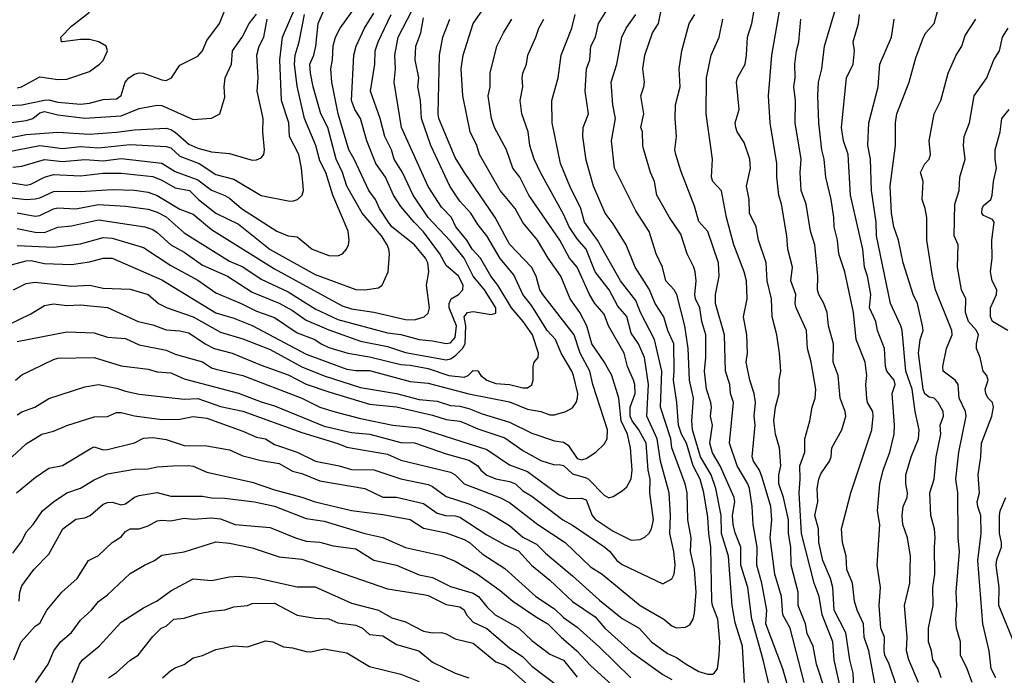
# Model space of a CAD drawing. Header units: metres. Extents: x -46681 to -43747, y -240911 to -237677.
# Tile 843 of 1056: x -44826 to -44717, y -238852 to -238780. Entities that reach past the tile are written whole.
import ezdxf

# ---------------------------------------------------------------- set-up
doc = ezdxf.new("R2010")
doc.units = ezdxf.units.M
doc.layers.add('CONTOUR_INDEX', color=1, linetype='Continuous')
doc.layers.add('CONTOUR_INTER', color=3, linetype='Continuous')

msp = doc.modelspace()

# ---------------------------------------------------------------- linework, layer by layer
at = {"layer": 'CONTOUR_INDEX'}
for points, elevation in [([(-44829.1, -238794.5), (-44824.1, -238793.53), (-44821.6, -238793.84), (-44819.6, -238793.65), (-44817.6, -238793.77), (-44814.1, -238793.42), (-44810.1, -238793.63), (-44809.6, -238793.8), (-44808.6, -238794.7), (-44806.47, -238795.52), (-44804.6, -238796.73), (-44802.6, -238797.26), (-44799.6, -238799.08), (-44796.6, -238799.65), (-44796.1, -238799.68), (-44795.55, -238799.52), (-44795.06, -238799.02), (-44794.91, -238798.52), (-44794.92, -238798.02), (-44795.12, -238796.02), (-44795.43, -238794.52), (-44796.44, -238792.52), (-44796.53, -238791.02), (-44797.33, -238788.52), (-44797.53, -238784.02), (-44797.22, -238781.52), (-44795.7, -238778.02)], 70), ([(-44826.6, -238802.72), (-44824.6, -238803.13), (-44823.6, -238803.15), (-44822.1, -238802.56), (-44820.6, -238802.43), (-44817.6, -238801.76), (-44812.48, -238802.52), (-44811.6, -238802.83), (-44811.1, -238803.15), (-44809.58, -238804.52), (-44808.1, -238805.33), (-44806.1, -238806.77), (-44803.31, -238808.02), (-44800.6, -238809.78), (-44797.6, -238810.99), (-44796.1, -238811.82), (-44794.6, -238812.87), (-44792.1, -238813.97), (-44788.6, -238815.2), (-44785.6, -238815.79), (-44783.6, -238816.45), (-44779.1, -238817.27), (-44778.6, -238817.17), (-44778.1, -238816.83), (-44777.29, -238816.02), (-44776.98, -238815.52), (-44776.91, -238813.52), (-44777.11, -238812.52), (-44776.72, -238812.02), (-44776.1, -238811.92), (-44774.1, -238812.25), (-44773.6, -238812.09), (-44773.6, -238811.52), (-44774.87, -238809.52), (-44776.1, -238808.02), (-44777.12, -238806.02), (-44778.6, -238804.14), (-44781.1, -238801.52), (-44782.75, -238799.02), (-44783.94, -238796.52), (-44784.85, -238795.02), (-44785.17, -238794.02), (-44785.9, -238792.52), (-44786.39, -238790.52), (-44787.49, -238787.52), (-44786.99, -238784.52), (-44786.97, -238783.02), (-44786.63, -238782.02), (-44785.2, -238779.02)], 75), ([(-44742.81, -238855.52), (-44743.98, -238850.52), (-44745.25, -238846.02), (-44745.7, -238842.52), (-44746.45, -238840.02), (-44746.47, -238838.02), (-44747.1, -238836.46), (-44747.32, -238835.52), (-44747.38, -238834.52), (-44747.12, -238833.02), (-44747.22, -238832.52), (-44748.77, -238829.02), (-44749.6, -238827.59), (-44749.9, -238826.52), (-44749.59, -238824.52), (-44749.81, -238823.52), (-44749.72, -238822.52), (-44749.79, -238822.02), (-44750.25, -238820.52), (-44750.49, -238818.52), (-44750.34, -238817.02), (-44750.33, -238814.52), (-44750.79, -238813.02), (-44751.01, -238811.52), (-44751.47, -238810.52), (-44751.57, -238810.02), (-44751.41, -238808.52), (-44751.53, -238807.52), (-44751.66, -238807.02), (-44752.41, -238805.52), (-44753.1, -238803.36), (-44754.36, -238801.52), (-44755.75, -238799.02), (-44756.01, -238797.52), (-44756.46, -238796.52), (-44757.21, -238794.02), (-44757.33, -238793.52), (-44757.35, -238792.02), (-44757.55, -238791.52), (-44757.19, -238790.02), (-44757.53, -238788.02), (-44757.19, -238787.02), (-44757.15, -238786.52), (-44757.32, -238785.02), (-44757.09, -238783.52), (-44756.23, -238781.02), (-44755.57, -238780.02), (-44755.27, -238778.52)], 85), ([(-44826.6, -238815.24), (-44821.1, -238814.16), (-44818.1, -238814.29), (-44816.6, -238814.77), (-44814.6, -238814.9), (-44813.1, -238815.61), (-44810.1, -238816.22), (-44809.1, -238816.64), (-44806.1, -238817.49), (-44805.1, -238818.15), (-44804.6, -238818.33), (-44801.6, -238819.02), (-44795.1, -238821.52), (-44793.1, -238822.51), (-44791.54, -238823.02), (-44788.6, -238823.78), (-44785.01, -238824.52), (-44782.1, -238824.83), (-44774.6, -238827.2), (-44772.1, -238828.91), (-44770.1, -238829.64), (-44766.6, -238832.23), (-44765.6, -238832.63), (-44764.1, -238832.61), (-44763.6, -238832.81), (-44762.93, -238834.52), (-44762.6, -238834.92), (-44760.6, -238836.28), (-44758.6, -238837.25), (-44757.6, -238837.18), (-44757.1, -238836.93), (-44756.6, -238836.47), (-44756.36, -238836.02), (-44756.15, -238835.02), (-44756.55, -238832.02), (-44756.51, -238830.52), (-44756.73, -238829.52), (-44756.94, -238826.52), (-44757.76, -238825.02), (-44758.51, -238824.02), (-44758.72, -238823.52), (-44758.72, -238822.52), (-44758.18, -238821.02), (-44758.2, -238820.02), (-44758.34, -238819.52), (-44759, -238818.02), (-44759.39, -238816.52), (-44761.13, -238813.52), (-44761.6, -238812.21), (-44762.63, -238811.02), (-44763.21, -238810.02), (-44764.59, -238807.02), (-44765.44, -238806.02), (-44766.5, -238804.02), (-44769.94, -238799.02), (-44770.93, -238797.02), (-44771.72, -238796.02), (-44772.41, -238794.02), (-44773.76, -238791.52), (-44774.07, -238790.52), (-44774.46, -238788.02), (-44774.24, -238787.02), (-44774.22, -238785.52), (-44773.47, -238782.52), (-44772.75, -238781.02), (-44771.81, -238779.52)], 80), ([(-44733.95, -238853.52), (-44734.03, -238852.02), (-44734.38, -238850.52), (-44734.83, -238847.52), (-44736.11, -238845.02), (-44736.29, -238842.52), (-44736.54, -238841.52), (-44737.39, -238839.52), (-44737.82, -238837.52), (-44737.86, -238836.02), (-44738.26, -238834.52), (-44737.95, -238833.02), (-44738.01, -238831.52), (-44737.84, -238830.52), (-44737.6, -238829.92), (-44736.64, -238828.52), (-44736.46, -238828.02), (-44736.38, -238827.02), (-44735.26, -238825.02), (-44734.85, -238823.52), (-44734.89, -238823.02), (-44735.46, -238821.52), (-44735.67, -238819.02), (-44736.22, -238817.52), (-44736.19, -238815.52), (-44736.75, -238813.52), (-44736.9, -238812.02), (-44737.26, -238811.02), (-44737.84, -238810.02), (-44737.96, -238809.52), (-44737.95, -238808.02), (-44738.28, -238804.52), (-44738.76, -238803.02), (-44739.21, -238800.02), (-44739.77, -238798.52), (-44739.88, -238796.52), (-44739.77, -238795.02), (-44740.46, -238791.02), (-44740.41, -238788.52), (-44740.59, -238787.02), (-44740.45, -238786.02), (-44740.47, -238784.52), (-44740.3, -238783.02), (-44740.04, -238782.02), (-44739.8, -238779.52)], 90), ([(-44720.84, -238853.02), (-44721.39, -238851.52), (-44722.13, -238850.02), (-44722.13, -238848.52), (-44722.56, -238847.02), (-44722.67, -238846.02), (-44722.53, -238844.52), (-44722.61, -238843.02), (-44722.26, -238838.52), (-44722.39, -238837.02), (-44722.42, -238832.02), (-44722.64, -238830.52), (-44722.32, -238827.52), (-44721.5, -238823.52), (-44721.57, -238823.02), (-44722.29, -238821.52), (-44722.4, -238820.02), (-44722.72, -238819.52), (-44724.06, -238818.52), (-44724.08, -238818.02), (-44723.69, -238816.02), (-44723.06, -238814.52), (-44723.09, -238814.02), (-44724.9, -238809.52), (-44725.24, -238808.02), (-44725.88, -238804.02), (-44725.88, -238801.52), (-44726.04, -238800.52), (-44726.39, -238799.52), (-44726.28, -238797.52), (-44726.56, -238796.52), (-44726.1, -238795.56), (-44725.6, -238795.05), (-44725.45, -238794.52), (-44725.6, -238793.02), (-44725.05, -238790.02), (-44724.33, -238788.52), (-44723.49, -238785.52), (-44722.6, -238783.52), (-44721.97, -238782.52), (-44721.6, -238781.32), (-44720.42, -238779.52)], 95), ([(-44827.1, -238838.71), (-44826.1, -238837.36), (-44825.6, -238836.38), (-44824.83, -238835.52), (-44823.8, -238834.02), (-44822.6, -238833.03), (-44821.1, -238832.03), (-44819.6, -238831.49), (-44818.1, -238830.58), (-44816.6, -238829.91), (-44813.6, -238829.39), (-44812.1, -238829.36), (-44811.1, -238829.15), (-44809.36, -238829.02), (-44807.6, -238828.98), (-44807.1, -238829.06), (-44805.6, -238829.71), (-44800.6, -238830.83), (-44798.1, -238831.7), (-44795.1, -238832.49), (-44793.6, -238833.03), (-44789.6, -238833.97), (-44786.1, -238834.4), (-44783.1, -238834.98), (-44781.6, -238835.93), (-44779.1, -238836.45), (-44777.1, -238837.18), (-44776.52, -238837.52), (-44775.1, -238838.76), (-44772.6, -238840.39), (-44769.15, -238843.52), (-44767.1, -238844.86), (-44766.1, -238845.82), (-44764.6, -238846.89), (-44762.1, -238849.13), (-44758.66, -238852.52)], 85), ([(-44816.49, -238852.52), (-44815.6, -238851.94), (-44814.1, -238850.56), (-44813.2, -238850.02), (-44811.6, -238847.94), (-44810.65, -238847.02), (-44810.1, -238846.81), (-44809.25, -238846.02), (-44808.1, -238845.91), (-44806.6, -238845.43), (-44805.1, -238845.13), (-44803.6, -238844.99), (-44802.6, -238844.65), (-44801.1, -238844.52), (-44800.6, -238844.27), (-44798.1, -238844.25), (-44795.6, -238845.56), (-44793.6, -238845.92), (-44792.1, -238845.99), (-44791.1, -238846.41), (-44789.1, -238846.68), (-44788.35, -238847.02), (-44787.6, -238847.72), (-44786.1, -238847.86), (-44784.6, -238848.83), (-44782.13, -238849.52), (-44780.6, -238850.77), (-44778.1, -238852.01), (-44776.6, -238852.52)], 90)]:
    msp.add_lwpolyline(points, dxfattribs=dict(at, elevation=elevation))
at = {"layer": 'CONTOUR_INTER'}
for points, elevation in [([(-44731.56, -238853.52), (-44732.3, -238849.52), (-44732.8, -238848.02), (-44732.88, -238846.52), (-44733.57, -238845.02), (-44733.87, -238844.02), (-44734.09, -238842.02), (-44734.73, -238840.52), (-44734.8, -238839.02), (-44735.19, -238837.52), (-44735.33, -238836.02), (-44734.27, -238832.02), (-44731.94, -238825.02), (-44731.8, -238823.52), (-44731.86, -238823.02), (-44732.43, -238822.02), (-44732.51, -238821.52), (-44732.61, -238820.02), (-44732.5, -238819.02), (-44732.69, -238817.52), (-44733.69, -238815.02), (-44734, -238812.02), (-44734.94, -238807.52), (-44735.6, -238805.52), (-44735.76, -238804.02), (-44736.13, -238802.52), (-44736.15, -238801.52), (-44736.47, -238799.52), (-44737.06, -238797.02), (-44737.22, -238795.02), (-44737.48, -238794.02), (-44737.81, -238791.02), (-44737.93, -238788.02), (-44737.85, -238786.52), (-44737.49, -238785.02), (-44737.19, -238782.52), (-44734.99, -238775.02)], 91), ([(-44828.1, -238797.5), (-44825.6, -238797.91), (-44825.1, -238797.81), (-44823.59, -238797.02), (-44822.6, -238796.73), (-44819.6, -238796.89), (-44817.1, -238796.58), (-44815.1, -238796.6), (-44811.6, -238796.97), (-44810.6, -238797.35), (-44809.1, -238798.21), (-44807.53, -238798.52), (-44806.51, -238799.52), (-44804.6, -238801.02), (-44802.1, -238802.26), (-44798.6, -238805.06), (-44793.6, -238807.82), (-44789.1, -238809.47), (-44788.1, -238809.52), (-44786.6, -238809.3), (-44786.19, -238809.02), (-44785.51, -238807.52), (-44785.38, -238805.52), (-44785.46, -238805.02), (-44785.63, -238804.52), (-44786.27, -238803.52), (-44788.39, -238801.02), (-44790.11, -238798.02), (-44790.59, -238796.52), (-44791.27, -238795.02), (-44792.22, -238791.52), (-44792.97, -238790.02), (-44793.84, -238787.02), (-44794.14, -238785.52), (-44794.18, -238784.52), (-44793.76, -238783.52), (-44793.52, -238782.52), (-44793.29, -238780.02), (-44792.22, -238777.52)], 72), ([(-44828.1, -238799.23), (-44825.6, -238799.51), (-44824.6, -238799.44), (-44824.1, -238799.34), (-44822.6, -238798.64), (-44822.1, -238798.58), (-44819.6, -238798.63), (-44816.1, -238798.39), (-44813.6, -238798.49), (-44812.1, -238798.68), (-44811.1, -238799.05), (-44808.6, -238800.59), (-44807.1, -238801.15), (-44805.1, -238802.85), (-44798.1, -238807.21), (-44790.6, -238811.31), (-44789.6, -238811.61), (-44787.1, -238811.98), (-44783.6, -238812.81), (-44782.6, -238812.86), (-44781.55, -238812.52), (-44781.1, -238812.09), (-44780.96, -238811.52), (-44781.26, -238809.02), (-44781.02, -238807.52), (-44781.14, -238806.52), (-44781.39, -238806.02), (-44782.59, -238804.52), (-44785.1, -238802.55), (-44785.48, -238802.02), (-44786.47, -238800.52), (-44786.91, -238799.52), (-44787.66, -238798.52), (-44789.28, -238795.02), (-44789.86, -238794.02), (-44791.05, -238790.02), (-44791.75, -238786.52), (-44791.87, -238785.02), (-44791.67, -238784.02), (-44791.6, -238782.49), (-44791.34, -238781.52), (-44790.85, -238780.52), (-44789.02, -238778.02)], 73), ([(-44827.6, -238813.4), (-44825.1, -238812.19), (-44823.6, -238811.27), (-44822.6, -238811.08), (-44821.1, -238811.24), (-44819.6, -238811.17), (-44816.6, -238811.47), (-44813.22, -238813.02), (-44811.6, -238813.39), (-44810.1, -238813.94), (-44808.6, -238814.06), (-44807.6, -238814.28), (-44805.79, -238815.52), (-44804.81, -238816.02), (-44802.81, -238816.52), (-44799.6, -238817.87), (-44796.6, -238818.93), (-44794.6, -238819.96), (-44792.1, -238820.81), (-44787.6, -238822.19), (-44784.6, -238822.5), (-44780.6, -238823.41), (-44779.1, -238823.9), (-44777.6, -238824.07), (-44777.1, -238824.25), (-44775.6, -238824.93), (-44772.6, -238825.93), (-44770.6, -238827.33), (-44768.6, -238828.43), (-44767.1, -238828.93), (-44766.6, -238828.88), (-44766.1, -238828.99), (-44765.1, -238829.9), (-44763.6, -238830.34), (-44763.34, -238830.52), (-44761.6, -238832.28), (-44761.1, -238832.58), (-44760.6, -238832.43), (-44759.6, -238831.81), (-44759.1, -238831.35), (-44758.6, -238830.45), (-44758.5, -238829.52), (-44758.68, -238827.02), (-44759.01, -238825.52), (-44759.73, -238824.02), (-44759.96, -238821.52), (-44760.76, -238819.02), (-44761.6, -238817.5), (-44762.97, -238815.52), (-44763.52, -238813.52), (-44764.3, -238812.02), (-44765.37, -238810.52), (-44766.39, -238808.02), (-44767.79, -238806.02), (-44768.98, -238804.02), (-44770.6, -238802.04), (-44771.45, -238800.52), (-44773.11, -238798.52), (-44775.39, -238794.52), (-44775.71, -238793.52), (-44776.44, -238792.02), (-44777.25, -238788.02), (-44777.45, -238785.02), (-44777.23, -238783.52), (-44776.11, -238780.02), (-44774.1, -238777.12)], 79), ([(-44827.6, -238789.08), (-44826.1, -238789.02), (-44823.6, -238788.49), (-44823.1, -238788.46), (-44822.1, -238788.72), (-44819.6, -238788.96), (-44818.6, -238788.83), (-44817.1, -238788.41), (-44815.6, -238788.35), (-44815.1, -238787.98), (-44814.64, -238786.52), (-44814.24, -238786.02), (-44813.6, -238785.62), (-44813.1, -238785.48), (-44812.6, -238785.52), (-44810.6, -238786.24), (-44810.1, -238786.31), (-44809.52, -238786.02), (-44808.6, -238784.62), (-44806.6, -238783.64), (-44806.09, -238783.02), (-44805.6, -238781.89), (-44804.2, -238780.02), (-44803.2, -238777.52)], 67), ([(-44826.6, -238804.6), (-44822.6, -238804.78), (-44819.6, -238804.44), (-44817.1, -238803.73), (-44816.1, -238803.78), (-44812.6, -238804.84), (-44809.6, -238806.84), (-44806.6, -238808.46), (-44804.6, -238809.84), (-44801.79, -238811.02), (-44800.1, -238811.9), (-44798.1, -238812.58), (-44795.6, -238814.28), (-44793.66, -238815.02), (-44792.94, -238815.52), (-44792.1, -238815.9), (-44790, -238816.52), (-44787.6, -238816.95), (-44784.1, -238817.8), (-44783.1, -238817.87), (-44781.1, -238818.25), (-44778.79, -238819.02), (-44777.1, -238819.18), (-44776.65, -238819.02), (-44776.1, -238818.46), (-44775.6, -238818.5), (-44775.25, -238819.02), (-44774.61, -238819.52), (-44773.6, -238819.89), (-44772.1, -238820.02), (-44770.6, -238820.38), (-44770.1, -238820.39), (-44769.6, -238820.05), (-44769.46, -238819.52), (-44769.47, -238818.02), (-44769.34, -238817.52), (-44768.92, -238817.02), (-44768.89, -238816.52), (-44769.54, -238814.52), (-44770.56, -238813.02), (-44771.86, -238811.52), (-44773.37, -238809.02), (-44774.14, -238808.02), (-44775.29, -238806.02), (-44776.23, -238805.02), (-44776.8, -238804.02), (-44778.02, -238802.52), (-44778.52, -238801.52), (-44779.6, -238800.37), (-44781.1, -238798.08), (-44784.06, -238791.52), (-44784.84, -238786.52), (-44784.71, -238785.02), (-44784.8, -238783.52), (-44784.43, -238781.52), (-44782.33, -238777.52)], 76), ([(-44734.9, -238856.02), (-44736.14, -238850.52), (-44736.27, -238848.52), (-44737.46, -238845.52), (-44737.78, -238843.52), (-44738.36, -238842.02), (-44739.73, -238836.52), (-44740, -238832.02), (-44739.88, -238830.52), (-44739.94, -238829.02), (-44739.39, -238827.52), (-44739.39, -238826.02), (-44738.83, -238824.02), (-44738.58, -238822.52), (-44738.22, -238821.52), (-44738.15, -238820.52), (-44738.67, -238817.52), (-44739.09, -238816.02), (-44739.18, -238814.02), (-44740.33, -238811.52), (-44740.44, -238811.02), (-44740.39, -238810.02), (-44740.92, -238808.52), (-44740.74, -238807.02), (-44741.25, -238805.02), (-44741.37, -238803.52), (-44741.95, -238800.02), (-44742.27, -238799.02), (-44742.49, -238797.02), (-44742.46, -238795.52), (-44743.21, -238791.02), (-44743.4, -238788.02), (-44743.03, -238783.52), (-44742.06, -238778.02)], 89), ([(-44724.26, -238852.52), (-44724.6, -238851.54), (-44725.19, -238850.52), (-44725.34, -238849.52), (-44725.68, -238848.52), (-44725.67, -238847.02), (-44725.18, -238844.52), (-44725.2, -238842.52), (-44724.97, -238841.02), (-44725.02, -238838.02), (-44724.93, -238837.02), (-44725, -238836.02), (-44725.43, -238834.52), (-44725.54, -238832.02), (-44725.06, -238830.52), (-44724.83, -238828.02), (-44724.31, -238825.52), (-44724.37, -238824.52), (-44724, -238823.52), (-44724.06, -238823.02), (-44724.61, -238822.02), (-44725.07, -238821.52), (-44725.6, -238821.4), (-44726.1, -238821.04), (-44726.27, -238820.52), (-44726.78, -238816.52), (-44726.6, -238815.03), (-44726.28, -238814.02), (-44726.34, -238813.52), (-44726.89, -238811.02), (-44727.39, -238810.02), (-44728.5, -238806.52), (-44729.02, -238804.02), (-44729.52, -238802.52), (-44729.78, -238801.02), (-44729.93, -238798.02), (-44729.33, -238793.52), (-44729.32, -238791.02), (-44729.19, -238790.02), (-44727.82, -238786.52), (-44727.1, -238783.82), (-44726.23, -238781.52), (-44725.98, -238781.02), (-44725.06, -238780.02), (-44724.51, -238778.02)], 94), ([(-44828.1, -238791.08), (-44825.6, -238790.76), (-44824.88, -238790.52), (-44824.1, -238789.91), (-44823.6, -238789.75), (-44822.1, -238790.13), (-44819.1, -238790.51), (-44815.1, -238790.23), (-44813.1, -238789.41), (-44811.1, -238789.05), (-44810.6, -238789.1), (-44807.1, -238790.63), (-44805.1, -238790.48), (-44804.18, -238790.02), (-44803.6, -238788.18), (-44803.69, -238787.02), (-44803.58, -238786.02), (-44802.88, -238784.52), (-44802.75, -238783.02), (-44801.7, -238781.52), (-44800.93, -238780.02), (-44800.1, -238778.96)], 68), ([(-44827.16, -238828.02), (-44825.6, -238826.59), (-44823.88, -238825.52), (-44822.6, -238825.18), (-44821.1, -238824.54), (-44818.1, -238823.6), (-44816.6, -238823.55), (-44815.6, -238823.13), (-44815.1, -238823.1), (-44813.6, -238823.5), (-44810.6, -238823.89), (-44808.6, -238823.86), (-44807.1, -238823.57), (-44805.6, -238823.74), (-44801.6, -238825.17), (-44800.1, -238825.83), (-44799.1, -238826.02), (-44798.1, -238826.67), (-44795.6, -238827.52), (-44793.58, -238828.52), (-44790.96, -238829.02), (-44789.6, -238829.43), (-44787.1, -238829.46), (-44784.1, -238830.48), (-44781.1, -238831.09), (-44780.6, -238831.31), (-44779.1, -238832.43), (-44776.6, -238833.23), (-44774.6, -238834.11), (-44772.1, -238835.63), (-44770.6, -238836.93), (-44769.1, -238837.69), (-44768.1, -238838.71), (-44765.1, -238841.2), (-44762.1, -238843.93), (-44759.6, -238845.93), (-44757.73, -238847.02), (-44756.34, -238848.52), (-44754.6, -238849.84), (-44753.6, -238850.27), (-44752.53, -238851.02), (-44751.1, -238851.8), (-44750.1, -238852.1), (-44749.6, -238852.1), (-44749.41, -238852.02), (-44749.06, -238851.52), (-44748.85, -238850.02), (-44748.8, -238848.52), (-44749.01, -238846.02), (-44749.59, -238844.52), (-44749.66, -238844.02), (-44749.77, -238838.02), (-44750.02, -238836.52), (-44750.1, -238834.72), (-44750.57, -238832.02), (-44750.96, -238830.52), (-44751.73, -238829.02), (-44752.49, -238826.52), (-44753.03, -238825.52), (-44753.38, -238824.52), (-44753.54, -238822.02), (-44753.92, -238819.52), (-44753.83, -238818.52), (-44753.9, -238815.52), (-44754.54, -238814.02), (-44754.98, -238812.52), (-44755.94, -238811.02), (-44756.6, -238809.46), (-44758.16, -238807.02), (-44759.18, -238804.52), (-44760.6, -238802.22), (-44761.5, -238801.02), (-44762.79, -238798.02), (-44763.6, -238795.14), (-44763.98, -238792.52), (-44763.91, -238791.52), (-44763.32, -238790.02), (-44763.72, -238787.52), (-44763.57, -238785.02), (-44763.2, -238784.02), (-44763.07, -238782.52), (-44762.57, -238781.52), (-44762.24, -238780.02), (-44761.32, -238778.52)], 83), ([(-44827.1, -238795.94), (-44826.1, -238795.82), (-44823.6, -238795.09), (-44821.6, -238795.31), (-44819.1, -238795.08), (-44817.1, -238795.23), (-44815.1, -238794.97), (-44810.6, -238795.47), (-44809.1, -238796.42), (-44806.6, -238797.33), (-44805.1, -238798.46), (-44803.6, -238799.05), (-44803.1, -238799.37), (-44801.75, -238800.52), (-44797.84, -238803.02), (-44796.6, -238803.55), (-44795.6, -238803.63), (-44793.92, -238805.02), (-44792.1, -238805.72), (-44791.1, -238805.74), (-44790.58, -238805.52), (-44790.13, -238805.02), (-44789.91, -238804.52), (-44789.83, -238804.02), (-44789.96, -238803.02), (-44791.66, -238799.02), (-44792.41, -238796.52), (-44793.1, -238795.22), (-44793.53, -238793.52), (-44794.78, -238790.52), (-44795.6, -238786.95), (-44795.88, -238784.52), (-44795.83, -238783.52), (-44795.36, -238782.02), (-44794.77, -238779.02)], 71), ([(-44826.6, -238787.13), (-44826.13, -238787.02), (-44824.1, -238785.92), (-44822.1, -238786.22), (-44821.1, -238786.18), (-44818.6, -238785.31), (-44817.49, -238784.52), (-44817.1, -238784.09), (-44816.59, -238783.02), (-44816.74, -238782.52), (-44817.56, -238782.02), (-44818.6, -238781.79), (-44819.6, -238781.76), (-44821.6, -238782.05), (-44821.7, -238782.02), (-44821.77, -238781.52), (-44820.6, -238780.29), (-44818.6, -238778.73)], 66), ([(-44826.6, -238800.98), (-44824.6, -238801.37), (-44824.1, -238801.29), (-44822.6, -238800.54), (-44822.1, -238800.43), (-44820.1, -238800.56), (-44817.6, -238800.07), (-44814.6, -238800.24), (-44812.1, -238800.57), (-44811.1, -238800.9), (-44810.1, -238801.42), (-44808.1, -238803.19), (-44803.1, -238806.33), (-44801.6, -238806.98), (-44799.6, -238808.35), (-44796.6, -238809.73), (-44793.6, -238811.62), (-44791.1, -238812.81), (-44785.6, -238814.27), (-44784.1, -238814.46), (-44782.1, -238815.03), (-44780.6, -238815.16), (-44779.1, -238815.46), (-44778.6, -238815.4), (-44778.1, -238814.79), (-44777.96, -238813.52), (-44778.76, -238811.52), (-44778.76, -238811.02), (-44778.53, -238810.52), (-44777.72, -238810.02), (-44777.24, -238809.52), (-44777.21, -238809.02), (-44777.74, -238808.02), (-44779.1, -238806.81), (-44779.81, -238805.52), (-44781.6, -238803.08), (-44782.66, -238802.02), (-44784.1, -238800.27), (-44784.93, -238799.02), (-44785.8, -238797.02), (-44786.89, -238795.52), (-44787.89, -238793.02), (-44788.58, -238790.52), (-44789.21, -238789.52), (-44789.57, -238788.52), (-44789.34, -238783.52), (-44789.06, -238782.52), (-44788.13, -238780.52), (-44787.1, -238778.86)], 74), ([(-44826.6, -238823.37), (-44826.1, -238823.05), (-44824.65, -238822.52), (-44823.1, -238821.55), (-44819.1, -238820.27), (-44817.6, -238820.01), (-44815.6, -238820.4), (-44814.6, -238820.76), (-44813.1, -238821.08), (-44808.1, -238821.62), (-44806.6, -238821.55), (-44804.1, -238822.45), (-44801.6, -238822.95), (-44795.1, -238825.33), (-44791.1, -238826.56), (-44790.1, -238826.97), (-44785.6, -238827.74), (-44784.1, -238828.4), (-44778.6, -238829.74), (-44778.09, -238830.02), (-44777.1, -238831.03), (-44773.17, -238832.52), (-44772.1, -238833.08), (-44768.93, -238835.52), (-44765.93, -238837.52), (-44763.1, -238840.22), (-44761.83, -238841.02), (-44757.6, -238844.52), (-44754.98, -238846.02), (-44754.1, -238846.74), (-44753.6, -238846.97), (-44752.6, -238846.92), (-44752.1, -238846.66), (-44751.74, -238846.02), (-44751.6, -238845.35), (-44751.42, -238843.02), (-44751.61, -238840.52), (-44752.05, -238838.52), (-44751.97, -238837.02), (-44752.34, -238835.02), (-44752.4, -238832.02), (-44752.63, -238831.02), (-44754.09, -238827.02), (-44754.23, -238826.02), (-44755.36, -238822.52), (-44755.21, -238818.52), (-44756.01, -238815.02), (-44757.57, -238812.02), (-44758.1, -238810.72), (-44759.78, -238808.52), (-44762.35, -238804.02), (-44763.79, -238802.02), (-44764.19, -238800.52), (-44765.4, -238798.02), (-44766.42, -238795.52), (-44767.37, -238791.02), (-44767.38, -238788.52), (-44766.69, -238786.02), (-44766.35, -238783.52), (-44765.19, -238780.52), (-44764.8, -238779.02)], 82), ([(-44746.04, -238853.02), (-44746.28, -238849.02), (-44747.1, -238846.43), (-44747.41, -238844.52), (-44747.82, -238839.02), (-44748.62, -238836.52), (-44748.65, -238834.52), (-44749.22, -238831.52), (-44749.76, -238830.02), (-44750.94, -238828.02), (-44751.83, -238825.02), (-44751.89, -238824.02), (-44751.7, -238821.52), (-44752.16, -238819.52), (-44752.28, -238816.02), (-44752.67, -238813.52), (-44753.54, -238810.02), (-44753.83, -238809.52), (-44754.77, -238808.52), (-44755.14, -238807.02), (-44755.83, -238805.52), (-44756.6, -238803.07), (-44758.1, -238800.76), (-44760.47, -238796.02), (-44760.78, -238793.02), (-44760.33, -238790.52), (-44760.65, -238789.02), (-44760.82, -238786.52), (-44760.21, -238784.52), (-44759.65, -238781.52), (-44759.18, -238780.52), (-44758.11, -238779.02)], 84), ([(-44740.67, -238855.52), (-44741.83, -238851.52), (-44743.7, -238846.52), (-44743.57, -238845.02), (-44744.13, -238842.02), (-44744.69, -238840.02), (-44744.65, -238838.02), (-44745.09, -238835.52), (-44745.19, -238833.52), (-44745.52, -238831.52), (-44745.67, -238831.02), (-44746.86, -238829.02), (-44747.73, -238826.52), (-44747.28, -238822.02), (-44747.59, -238821.02), (-44747.7, -238820.02), (-44748.15, -238818.52), (-44748.28, -238814.52), (-44749.28, -238811.02), (-44749.28, -238810.02), (-44748.86, -238808.02), (-44748.94, -238806.52), (-44750.1, -238803.05), (-44751.1, -238801.95), (-44751.6, -238800.26), (-44753.1, -238796.34), (-44753.67, -238794.52), (-44753.79, -238794.02), (-44753.59, -238792.52), (-44753.73, -238790.52), (-44753.7, -238789.02), (-44753.2, -238787.02), (-44753.31, -238785.02), (-44753.01, -238783.02), (-44752.2, -238780.02), (-44751.55, -238779.02)], 86), ([(-44737.09, -238854.02), (-44738.08, -238851.02), (-44738.44, -238849.02), (-44739.1, -238847.6), (-44739.29, -238846.52), (-44740.11, -238844.52), (-44740.13, -238843.02), (-44740.88, -238840.02), (-44740.94, -238838.02), (-44741.19, -238836.52), (-44741.17, -238835.02), (-44741.74, -238832.52), (-44742.26, -238831.02), (-44742.25, -238830.02), (-44742.02, -238829.02), (-44742.17, -238827.02), (-44742.62, -238825.52), (-44742.82, -238824.02), (-44742.64, -238822.52), (-44742.22, -238821.02), (-44742.21, -238819.52), (-44742.03, -238818.52), (-44742.17, -238816.52), (-44742.46, -238814.52), (-44742.98, -238812.52), (-44743.05, -238810.52), (-44743.56, -238808.52), (-44743.64, -238806.52), (-44744.49, -238804.02), (-44744.78, -238802.52), (-44745.49, -238801.02), (-44745.55, -238799.52), (-44745.82, -238798.02), (-44745.38, -238796.02), (-44745.45, -238795.02), (-44746.1, -238793.19), (-44746.86, -238792.02), (-44747.02, -238791.52), (-44747.08, -238791.02), (-44746.65, -238789.52), (-44746.93, -238786.52), (-44746.84, -238786.02), (-44745.99, -238784.52), (-44745.82, -238783.52), (-44745.73, -238781.52), (-44745.23, -238780.02), (-44744.99, -238778.52)], 88), ([(-44728.32, -238856.02), (-44730.04, -238851.02), (-44730.5, -238850.02), (-44730.59, -238849.52), (-44730.55, -238848.02), (-44730.95, -238847.02), (-44731.13, -238844.52), (-44730.98, -238842.52), (-44731.37, -238840.02), (-44731.07, -238835.52), (-44731.31, -238834.02), (-44731.06, -238831.02), (-44730.71, -238829.52), (-44729.96, -238827.52), (-44729.48, -238825.52), (-44729.45, -238824.52), (-44729.72, -238821.02), (-44729.38, -238820.02), (-44729.48, -238819.52), (-44730.29, -238818.52), (-44730.44, -238818.02), (-44730.56, -238816.02), (-44731.32, -238814.02), (-44731.51, -238813.02), (-44732.2, -238811.52), (-44732.06, -238810.02), (-44732.42, -238808.02), (-44732.76, -238807.02), (-44732.94, -238805.02), (-44734.31, -238799.02), (-44734.58, -238794.52), (-44735.1, -238793.02), (-44735.32, -238791.52), (-44734.76, -238786.02), (-44734.03, -238784.52), (-44733.88, -238783.02), (-44734.04, -238782.02), (-44733.43, -238780.02), (-44733.32, -238779.02)], 92), ([(-44829.6, -238793.07), (-44825.6, -238792.31), (-44822.1, -238792.03), (-44818.6, -238792.27), (-44815.6, -238792.06), (-44813.6, -238791.77), (-44810.1, -238791.61), (-44809.6, -238791.75), (-44809.1, -238792.05), (-44807.6, -238793.39), (-44806.6, -238793.83), (-44805.1, -238794.24), (-44803.1, -238794.41), (-44800.6, -238795.14), (-44800.1, -238795.13), (-44799.6, -238794.9), (-44799.29, -238794.52), (-44799.2, -238794.02), (-44799.41, -238792.02), (-44799.38, -238790.52), (-44800.02, -238787.52), (-44799.91, -238786.02), (-44800.06, -238783.52), (-44799.81, -238782.52), (-44799.28, -238781.52), (-44798.93, -238779.52)], 69), ([(-44828.1, -238806.97), (-44825.6, -238806.32), (-44825.1, -238806.28), (-44823.6, -238806.59), (-44820.6, -238806.73), (-44818.6, -238806.42), (-44817.1, -238806.02), (-44816.1, -238806.01), (-44810.6, -238808.41), (-44804.6, -238812.08), (-44802.6, -238812.67), (-44800.6, -238813.47), (-44794.6, -238816.66), (-44790.1, -238818.32), (-44789.1, -238818.47), (-44787.6, -238818.47), (-44783.1, -238819.69), (-44781.1, -238819.87), (-44776.6, -238821.03), (-44772.1, -238821.92), (-44770.1, -238822.76), (-44768.6, -238823.02), (-44767.6, -238823.37), (-44767.1, -238823.37), (-44765.85, -238823.02), (-44765.1, -238822.61), (-44764.69, -238822.02), (-44764.54, -238821.52), (-44764.53, -238821.02), (-44765.01, -238819.02), (-44765.19, -238818.52), (-44766.37, -238816.52), (-44766.98, -238815.02), (-44767.9, -238814.02), (-44769.6, -238811.28), (-44770.6, -238810.03), (-44771.6, -238807.87), (-44773.1, -238806.03), (-44774.6, -238803.52), (-44775.6, -238802.29), (-44776.36, -238801.02), (-44777.6, -238799.71), (-44778.69, -238798.02), (-44780.8, -238793.52), (-44781.83, -238790.52), (-44781.94, -238788.52), (-44782.25, -238787.02), (-44782.14, -238786.02), (-44782.53, -238784.02), (-44782.46, -238782.52), (-44781.91, -238781.02), (-44781.6, -238779.36)], 77), ([(-44827.03, -238809.52), (-44825.6, -238808.82), (-44824.6, -238808.67), (-44820.6, -238809.11), (-44818.6, -238809.01), (-44817.1, -238809.34), (-44814.1, -238809.46), (-44812.1, -238810.05), (-44810.96, -238811.02), (-44810, -238811.52), (-44807.1, -238812.51), (-44804.1, -238814.21), (-44801.6, -238814.94), (-44798.6, -238816.15), (-44795.1, -238818.06), (-44792.6, -238819.06), (-44788.6, -238820.33), (-44784.6, -238820.99), (-44782.1, -238821.66), (-44780.1, -238821.84), (-44778.6, -238822.35), (-44777.6, -238822.42), (-44776.6, -238822.67), (-44775.1, -238823.27), (-44772.1, -238824.18), (-44769.6, -238825.42), (-44767.1, -238826.27), (-44766.1, -238826.41), (-44765.6, -238826.73), (-44764.6, -238828.2), (-44764.1, -238828.37), (-44763.6, -238828.23), (-44762.52, -238827.52), (-44761.6, -238826.62), (-44761.25, -238826.02), (-44761.22, -238825.02), (-44762.85, -238820.02), (-44763.18, -238818.52), (-44764.25, -238816.52), (-44764.94, -238814.52), (-44768.41, -238810.02), (-44768.71, -238809.52), (-44769.14, -238808.02), (-44769.64, -238807.02), (-44772.1, -238804.47), (-44773.68, -238801.52), (-44777.07, -238796.52), (-44778.1, -238794.85), (-44779.9, -238790.52), (-44779.98, -238790.02), (-44779.84, -238783.52), (-44779.48, -238781.52), (-44778.7, -238779.52)], 78), ([(-44826.79, -238819.52), (-44826.1, -238818.93), (-44822.6, -238817.25), (-44822.1, -238817.11), (-44818.1, -238817.02), (-44815.1, -238817.93), (-44812.1, -238818.33), (-44811.1, -238818.59), (-44809.6, -238818.7), (-44808.1, -238819.37), (-44802.1, -238820.97), (-44799.6, -238821.95), (-44798.1, -238822.37), (-44792.6, -238824.63), (-44789.6, -238825.33), (-44787.54, -238825.52), (-44784.1, -238826.44), (-44782.6, -238826.47), (-44779.1, -238827.7), (-44776.6, -238828.39), (-44775.6, -238829.01), (-44775.25, -238829.52), (-44774.6, -238830.05), (-44773.6, -238830.46), (-44772.1, -238830.75), (-44771.41, -238831.02), (-44770.6, -238831.79), (-44769.6, -238832.4), (-44766.18, -238835.02), (-44765.1, -238835.6), (-44761.51, -238838.02), (-44760.96, -238838.52), (-44760.21, -238839.52), (-44759.6, -238839.95), (-44755.1, -238842.11), (-44754.1, -238841.55), (-44753.86, -238841.02), (-44753.75, -238840.02), (-44753.89, -238838.52), (-44754.33, -238836.52), (-44754.25, -238834.52), (-44754.41, -238832.02), (-44755.36, -238828.52), (-44755.72, -238826.02), (-44756.89, -238823.52), (-44756.68, -238820.02), (-44757.14, -238817.02), (-44757.79, -238815.52), (-44758.6, -238814.32), (-44759.1, -238812.46), (-44760.1, -238811.33), (-44761.05, -238809.52), (-44762.61, -238807.52), (-44763.59, -238805.02), (-44764.6, -238803.85), (-44765.49, -238802.52), (-44766.1, -238801.13), (-44768.6, -238796.58), (-44769.34, -238795.02), (-44769.83, -238793.52), (-44770.01, -238792.02), (-44770.72, -238790.02), (-44770.9, -238788.52), (-44770.61, -238787.02), (-44770.67, -238786.02), (-44770.61, -238785.52), (-44770.21, -238784.52), (-44770.06, -238783.52), (-44769.16, -238781.52), (-44768.85, -238780.52), (-44768.27, -238779.52)], 81), ([(-44739.46, -238853.02), (-44741.01, -238847.02), (-44741.81, -238845.52), (-44741.97, -238843.52), (-44742.68, -238841.02), (-44743.2, -238837.02), (-44743.03, -238835.02), (-44743.13, -238833.52), (-44744.1, -238830.32), (-44744.41, -238829.52), (-44745.06, -238828.52), (-44745.19, -238828.02), (-44744.87, -238824.52), (-44744.97, -238823.52), (-44744.84, -238822.02), (-44744.98, -238821.02), (-44745.45, -238819.52), (-44745.86, -238817.52), (-44745.73, -238816.52), (-44745.79, -238814.52), (-44746.16, -238812.52), (-44745.77, -238810.52), (-44745.84, -238808.52), (-44746.08, -238807.52), (-44747.24, -238804.52), (-44748.05, -238801.52), (-44748.6, -238798.55), (-44749.56, -238797.52), (-44749.71, -238797.02), (-44749.59, -238795.02), (-44750.32, -238790.02), (-44750.27, -238786.02), (-44749.75, -238783.52), (-44748.85, -238781.52), (-44748.47, -238779.52)], 87), ([(-44726.8, -238853.02), (-44727.84, -238850.52), (-44728.13, -238849.52), (-44728.05, -238848.02), (-44728.35, -238844.52), (-44727.74, -238842.02), (-44727.68, -238839.02), (-44728.02, -238837.02), (-44728.53, -238835.52), (-44728.6, -238834.52), (-44728.48, -238833.52), (-44728.06, -238832.52), (-44728, -238832.02), (-44728.19, -238831.02), (-44728.2, -238830.02), (-44727.61, -238828.02), (-44726.77, -238826.02), (-44726.71, -238825.02), (-44727.17, -238823.02), (-44727.47, -238820.52), (-44728.19, -238818.52), (-44728.61, -238814.02), (-44728.74, -238813.52), (-44729.9, -238811.02), (-44731.42, -238803.52), (-44731.49, -238802.02), (-44731.99, -238798.52), (-44732.09, -238795.02), (-44732.39, -238793.52), (-44732.3, -238791.02), (-44731.26, -238787.02), (-44731.08, -238784.52), (-44729.77, -238781.52), (-44729.47, -238779.52)], 93), ([(-44718.22, -238852.52), (-44718.73, -238851.52), (-44718.96, -238849.52), (-44719.68, -238846.52), (-44720.21, -238839.52), (-44719.83, -238836.52), (-44719.9, -238834.52), (-44720.23, -238833.52), (-44720.28, -238833.02), (-44720.03, -238832.02), (-44720.19, -238830.02), (-44719.89, -238828.02), (-44719.81, -238826.52), (-44718.67, -238823.52), (-44718.48, -238822.52), (-44718.6, -238822.02), (-44719.1, -238821.48), (-44719.33, -238821.02), (-44719.39, -238820.52), (-44719.06, -238819.52), (-44719.22, -238819.02), (-44719.64, -238818.52), (-44719.94, -238817.02), (-44720.35, -238816.02), (-44720.38, -238815.52), (-44720.16, -238814.52), (-44720.36, -238814.02), (-44721.24, -238813.02), (-44721.58, -238812.02), (-44721.56, -238810.52), (-44722.01, -238809.52), (-44722.48, -238807.02), (-44722.4, -238804.52), (-44722.83, -238803.52), (-44722.76, -238800.02), (-44722.27, -238798.52), (-44722.2, -238797.02), (-44721.61, -238795.02), (-44721.8, -238793.52), (-44721.73, -238792.52), (-44721.15, -238791.02), (-44720.63, -238788.02), (-44719.23, -238786.02), (-44718.45, -238784.02), (-44717.83, -238783.02), (-44717.5, -238781.52), (-44716.86, -238780.52)], 96), ([(-44716.89, -238814.02), (-44718.6, -238813.04), (-44718.81, -238812.52), (-44718.8, -238811.52), (-44718.14, -238810.02), (-44718.11, -238809.52), (-44718.61, -238808.52), (-44718.8, -238807.52), (-44718.62, -238806.02), (-44718.65, -238804.02), (-44718.39, -238802.02), (-44718.6, -238801.71), (-44719.6, -238801.29), (-44719.76, -238801.02), (-44719.75, -238800.52), (-44719.6, -238800.19), (-44718.79, -238799.52), (-44718.63, -238799.02), (-44718.48, -238797.52), (-44718.14, -238796.02), (-44718.31, -238795.02), (-44718.3, -238794.02), (-44717.73, -238792.02), (-44717.57, -238790.52), (-44716.75, -238789.52)], 97), ([(-44826.68, -238832.02), (-44824.6, -238830.3), (-44823.1, -238829.29), (-44821.6, -238828.97), (-44818.35, -238827.02), (-44818.1, -238826.93), (-44817.1, -238827.26), (-44816.6, -238827.23), (-44813.6, -238826.47), (-44812.6, -238825.94), (-44811.6, -238825.89), (-44810.1, -238826.09), (-44808.1, -238826.76), (-44805.6, -238826.8), (-44803.1, -238827.25), (-44801.6, -238827.9), (-44799.6, -238828.42), (-44797.6, -238828.75), (-44796.1, -238829.6), (-44795.1, -238829.86), (-44793.1, -238830.68), (-44788.1, -238831.53), (-44786.1, -238832.49), (-44784.6, -238832.49), (-44781.6, -238833.19), (-44780.1, -238834.26), (-44779.17, -238834.52), (-44778.1, -238834.55), (-44777.6, -238834.7), (-44774.6, -238836.68), (-44772.6, -238837.78), (-44771.1, -238838.43), (-44769.65, -238840.02), (-44767.6, -238841.71), (-44765.1, -238844.06), (-44762.6, -238845.77), (-44761.53, -238847.02), (-44758.6, -238849.63), (-44755.1, -238852.15), (-44754.1, -238852.72)], 84), ([(-44826.39, -238844.02), (-44826.31, -238843.02), (-44826.1, -238842.34), (-44824.77, -238840.52), (-44823.1, -238838.83), (-44821.57, -238836.02), (-44820.1, -238834.94), (-44819.1, -238834.77), (-44818.51, -238834.52), (-44817.1, -238833.29), (-44816.6, -238833.07), (-44816.1, -238833.04), (-44815.1, -238833.33), (-44814.6, -238833.22), (-44813.6, -238832.51), (-44813.1, -238832.3), (-44811.1, -238831.97), (-44809.6, -238832.38), (-44806.1, -238832.38), (-44805.1, -238832.58), (-44803.6, -238832.62), (-44800.32, -238833.02), (-44798.1, -238833.49), (-44794.6, -238834.87), (-44792.6, -238835.16), (-44788.1, -238836.54), (-44786.1, -238836.97), (-44783.6, -238838.06), (-44779.6, -238838.95), (-44778.1, -238839.6), (-44775.61, -238841.02), (-44773.1, -238842.83), (-44771.7, -238844.02), (-44769.1, -238845.81), (-44767.83, -238846.52), (-44766.37, -238848.02), (-44764.62, -238849.52), (-44763.1, -238851.15), (-44759.92, -238854.02)], 86), ([(-44716.06, -238849.02), (-44717.88, -238844.52), (-44717.87, -238842.52), (-44718.19, -238840.02), (-44718.1, -238839.41), (-44717.59, -238838.02), (-44717.58, -238837.52), (-44717.82, -238836.52), (-44717.81, -238834.52), (-44717.74, -238834.02), (-44717.12, -238832.52)], 97), ([(-44826.98, -238850.52), (-44826.18, -238848.52), (-44824.6, -238846.8), (-44824.1, -238846.45), (-44823.32, -238845.02), (-44821.67, -238843.02), (-44819.97, -238841.52), (-44818.7, -238839.52), (-44817.6, -238838.97), (-44816.09, -238837.52), (-44815.1, -238836.88), (-44814.6, -238836.29), (-44814.1, -238836.01), (-44813.1, -238836), (-44812.1, -238835.66), (-44811.1, -238835.12), (-44810.6, -238835.05), (-44809.6, -238835.13), (-44808.1, -238834.83), (-44807.1, -238834.92), (-44805.1, -238834.8), (-44804.1, -238834.91), (-44802.45, -238835.52), (-44798.6, -238835.87), (-44795.78, -238837.02), (-44794.6, -238837.36), (-44793.1, -238837.48), (-44791.6, -238837.88), (-44789.1, -238838.24), (-44787.1, -238839.47), (-44784.6, -238840.05), (-44782.1, -238841.09), (-44780.6, -238841.4), (-44778.6, -238842.38), (-44776.1, -238843.15), (-44775.53, -238843.52), (-44774.6, -238844.66), (-44773.66, -238845.52), (-44771.1, -238846.97), (-44769.6, -238848.38), (-44767.6, -238849.9), (-44766.1, -238850.56), (-44764.6, -238852.45)], 87), ([(-44824.59, -238853.02), (-44823.17, -238851.02), (-44822.54, -238849.52), (-44821.8, -238848.52), (-44820.6, -238847.49), (-44819.6, -238846.13), (-44818.39, -238845.02), (-44817.6, -238844.05), (-44816.6, -238843.31), (-44814.1, -238840.97), (-44812.52, -238840.02), (-44811.41, -238839.52), (-44810.6, -238838.94), (-44808.1, -238838.55), (-44804.6, -238837.46), (-44803.1, -238837.6), (-44800.6, -238838.11), (-44797.6, -238839.12), (-44795.1, -238839.38), (-44785.6, -238842.67), (-44781.6, -238843.27), (-44781.1, -238843.39), (-44779.1, -238844.39), (-44777.6, -238844.65), (-44777.1, -238844.97), (-44776.83, -238845.52), (-44776.1, -238846.34), (-44774.6, -238847.06), (-44772.1, -238849.21), (-44770.6, -238850.2), (-44769.6, -238851.21), (-44766.58, -238853.52)], 88), ([(-44820.53, -238853.02), (-44819.72, -238851.02), (-44819.36, -238850.52), (-44817.54, -238849.02), (-44815.1, -238846.34), (-44812.6, -238844.77), (-44811.1, -238843.98), (-44809.6, -238842.88), (-44807.1, -238841.54), (-44805.1, -238841.73), (-44803.1, -238841.33), (-44802.1, -238841.25), (-44800.1, -238841.45), (-44795.6, -238842.42), (-44793.6, -238842.42), (-44789.6, -238844.25), (-44786.6, -238845.03), (-44785.1, -238845.88), (-44783.6, -238846.31), (-44781.6, -238847.34), (-44780.6, -238847.54), (-44779.6, -238847.5), (-44779.1, -238847.63), (-44778.1, -238848.19), (-44776.1, -238848.67), (-44773.6, -238850.74), (-44772.6, -238851.11), (-44772.1, -238851.5), (-44768.7, -238854.52)], 89), ([(-44810.5, -238852.52), (-44809.6, -238851.72), (-44809.1, -238851.4), (-44808.1, -238851.06), (-44807.1, -238850.32), (-44806.1, -238850.06), (-44804.6, -238849.38), (-44802.6, -238848.99), (-44801.1, -238849.1), (-44799.1, -238848.41), (-44798.3, -238848.52), (-44797.1, -238849.09), (-44796.1, -238849.2), (-44794.6, -238849.61), (-44794.1, -238849.63), (-44792.6, -238849.31), (-44790.1, -238849.75), (-44787.6, -238851.26), (-44784.1, -238852.13), (-44782.1, -238852.93)], 91)]:
    msp.add_lwpolyline(points, dxfattribs=dict(at, elevation=elevation))

doc.saveas('drawing.dxf')
